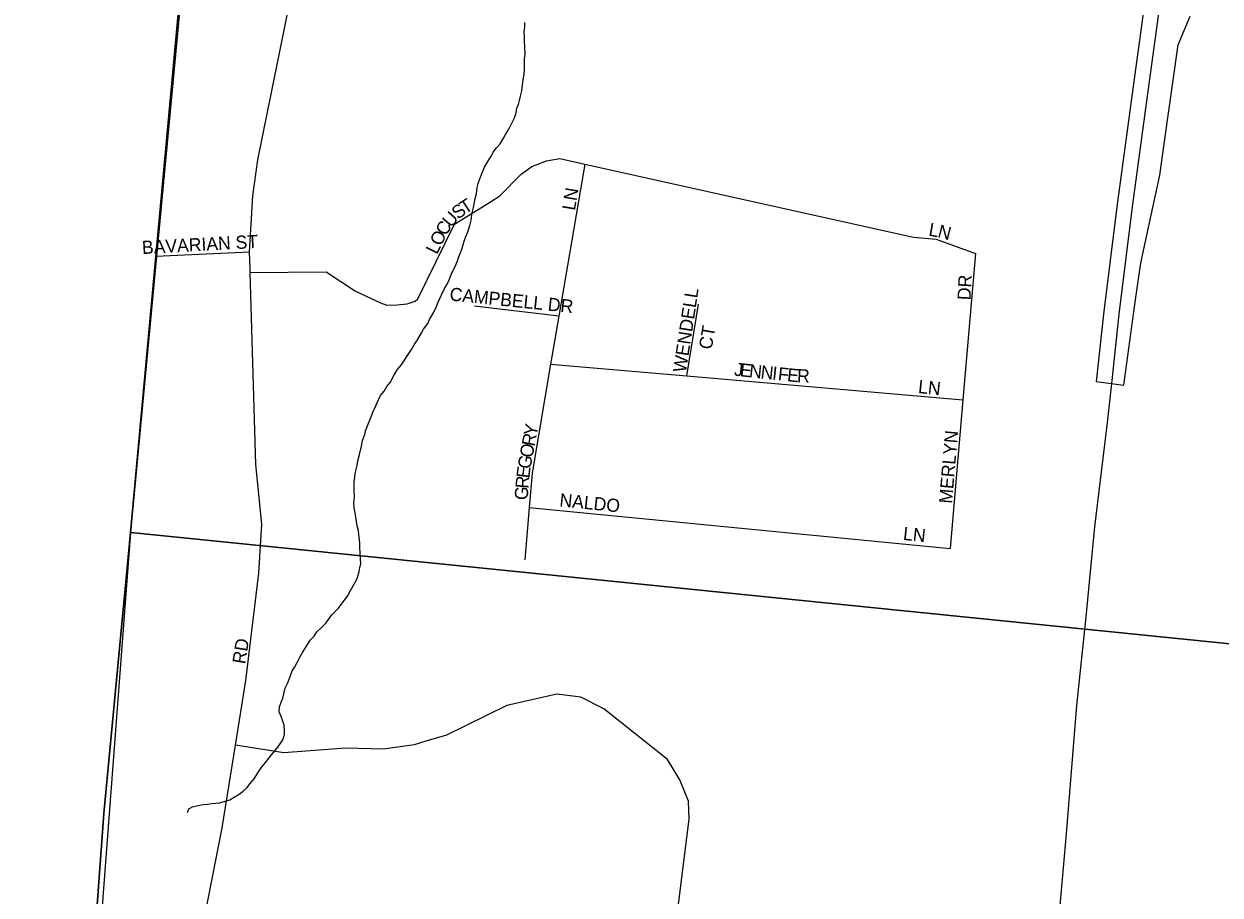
# Model space of a CAD drawing. Extents: x 1310247 to 1664935, y 284496 to 704931.
# Drawn here: x 1450019 to 1454569, y 551290 to 554603 of the extents above; entities that cross this region are included whole.
import ezdxf

# ---------------------------------------------------------------- set-up
doc = ezdxf.new("R2010")
doc.units = 0
for name, color, linetype in [('GM_X_Adjacent_County', 7, 'Continuous'), ('GM_X_Adjacent_County_Text', 7, 'Continuous'), ('GM_X_Corporation_Text', 7, 'Continuous'), ('GM_X_County', 7, 'Continuous'), ('GM_X_Major_Lake_Text', 7, 'Continuous'), ('GM_X_Minor_River_Text', 7, 'Continuous'), ('GM_X_Rail_Line', 7, 'Continuous'), ('GM_X_State_Shield', 7, 'Continuous'), ('GM_X_Township', 7, 'Continuous')]:
    doc.layers.add(name, color=color, linetype=linetype)

msp = doc.modelspace()

# ---------------------------------------------------------------- linework, layer by layer
at = {"layer": 'GM_X_Adjacent_County'}
msp.add_lwpolyline([(1471796.7, 544951.6), (1467963.5, 545563.3), (1466370, 545833.5), (1463189.1, 546145.9), (1455429, 546908), (1453603.1, 547087.4), (1450019.2, 547439.3), (1450130, 548952.3), (1450153.4, 549272.2), (1450226.9, 550277.2), (1450323.8, 551600), (1450375.7, 552147.4), (1450423.8, 552655.3), (1450521.6, 553719.1), (1450664.8, 555272.9), (1450733.7, 556022.1), (1450803.2, 556776.9), (1450871.3, 557516.9), (1450908.9, 557926.3), (1450933.4, 558176.1), (1451171.8, 560612.9), (1451442.1, 563389.7)], dxfattribs=at)
at = {"layer": 'GM_X_Adjacent_County_Text'}
msp.add_lwpolyline([(1451442.1, 563389.7), (1451171.8, 560612.9), (1450933.4, 558176.1), (1450908.9, 557926.3), (1450871.3, 557516.9), (1450803.2, 556776.9), (1450733.7, 556022.1), (1450664.8, 555272.9), (1450521.6, 553719.1), (1450423.8, 552655.3), (1450375.7, 552147.4), (1450323.8, 551600), (1450226.9, 550277.2)], dxfattribs=at)
at = {"layer": 'GM_X_Corporation_Text'}
for points in [[(1450695.4, 551151), (1450773.9, 551545.4), (1450824, 551859.7), (1450863.4, 552106.3), (1450912.6, 552514), (1450923.7, 552700.2), (1450901.9, 552927.3), (1450880, 553658.2), (1450879.6, 553671.7), (1450877.9, 553735.9), (1450889.8, 553950.1), (1450909.6, 554085.9), (1451083.5, 554949.5), (1451129.2, 555173.5), (1451129.2, 555173.8)], [(1450880, 553658.2), (1451168.6, 553661.1), (1451280.6, 553587.3), (1451375.8, 553542), (1451399.9, 553534.1), (1451439.6, 553535.2), (1451477.1, 553539), (1451507.8, 553548.8), (1451517.6, 553557.5), (1451656.5, 553841.8), (1451794.3, 553926.2), (1451829.8, 553949.6), (1451911.2, 554032.3), (1451950.8, 554060.6), (1452007.2, 554082.3), (1452057.9, 554091.4), (1452152.5, 554070.4), (1453403.4, 553792.5), (1453488.9, 553784.9), (1453638.7, 553730.4)], [(1452152.5, 554070.4), (1452054, 553492.4), (1452022.8, 553309.3), (1451952.1, 552895.2), (1451941, 552764.1), (1451924.1, 552565.5)], [(1450877.9, 553735.9), (1450521.6, 553719.1)], [(1453638.7, 553730.4), (1453590.8, 553173.8), (1453542, 552607.6)], [(1452054, 553492.4), (1451732.6, 553530.3)], [(1452541.4, 553264.5), (1452585.4, 553537.5)], [(1452022.8, 553309.3), (1452541.4, 553264.5), (1452963.6, 553228)], [(1452963.6, 553228), (1452963.8, 553228), (1453590.8, 553173.8)], [(1451941, 552764.1), (1453542, 552607.6)], [(1452508.2, 551245.4), (1452549.6, 551579.2), (1452547.5, 551647.4), (1452513.7, 551728.5), (1452467.8, 551806), (1452224.7, 551998.9), (1452137.7, 552043.3), (1452045.9, 552053.8), (1451856.3, 552010.6), (1451626.7, 551898.4), (1451547.9, 551874.8), (1451503.5, 551861.6), (1451386.8, 551844.6), (1451242.6, 551848.5), (1451007.7, 551830.6), (1450824, 551859.7)]]:
    msp.add_lwpolyline(points, dxfattribs=at)
at = {"layer": 'GM_X_County'}
for points in [[(1450921.8, 557932.6), (1456353.2, 557504), (1455909.1, 552113.5), (1450425.3, 552669.1)], [(1450425.3, 552669.1), (1455909.1, 552113.5), (1455428.9, 546751.1), (1450029.8, 547453.8)]]:
    msp.add_lwpolyline(points, close=True, dxfattribs=at)
at = {"layer": 'GM_X_Major_Lake_Text'}
msp.add_lwpolyline([(1454295.2, 554783.8), (1454233.5, 554328.5), (1454176.6, 553907.1), (1454125.9, 553499.6), (1454098.1, 553243.5), (1454202.6, 553228.8), (1454244.8, 553536), (1454266, 553685.5), (1454274.3, 553723.8), (1454340, 554028.5), (1454358.1, 554156), (1454410.3, 554523.6), (1454454.9, 554633.4)], dxfattribs=at)
at = {"layer": 'GM_X_Minor_River_Text'}
for points in [[(1451503.6, 553382.4), (1451516, 553402.2), (1451530.6, 553425.9), (1451538.9, 553441.8), (1451555.4, 553463.5), (1451561.8, 553479.4), (1451578.4, 553507.1), (1451588.9, 553528.9), (1451595.2, 553544.9), (1451601.6, 553558.8), (1451607.9, 553572.7), (1451618.4, 553594.5), (1451626.7, 553610.4), (1451635.1, 553626.2), (1451641.5, 553644.2), (1451649.9, 553662), (1451660.4, 553683.9), (1451668.8, 553701.7), (1451675.2, 553721.7), (1451683.7, 553743.5), (1451690.1, 553763.4), (1451694.4, 553777.4), (1451700.8, 553795.3), (1451707.2, 553813.2), (1451715.8, 553837.1), (1451720.2, 553857.1), (1451724.8, 553885.1), (1451729.3, 553905), (1451733.7, 553925), (1451736, 553939), (1451740.4, 553958.9), (1451742.9, 553980.9), (1451747.3, 553996.9), (1451753.7, 554014.8), (1451762.2, 554036.7), (1451770.7, 554058.6), (1451787.3, 554086.3), (1451797.6, 554102.1), (1451804, 554116), (1451816.3, 554131.8), (1451830.7, 554147.5), (1451843.2, 554169.3), (1451851.5, 554183.2), (1451863.9, 554203), (1451874.4, 554222.8), (1451884.9, 554246.7), (1451891.3, 554264.6), (1451893.7, 554282.6), (1451900, 554296.5), (1451904.4, 554312.4), (1451908.7, 554328.4), (1451913.2, 554348.3), (1451915.6, 554370.3), (1451918.1, 554392.4), (1451922.6, 554412.3), (1451922.9, 554428.4), (1451923.4, 554448.4), (1451923.8, 554470.5), (1451926.2, 554488.5), (1451924.8, 554514.6), (1451923.4, 554540.7), (1451923.7, 554554.7), (1451922.1, 554574.8), (1451924.4, 554590.8), (1451924.8, 554608.8)], [(1450641.7, 551603.8), (1450646, 551617.7), (1450660.2, 551625.4), (1450680.4, 551631), (1450702.5, 551634.6), (1450718.5, 551636.2), (1450734.6, 551637.9), (1450748.6, 551639.6), (1450764.7, 551641.2), (1450784.8, 551646.8), (1450803, 551652.4), (1450819.2, 551662.1), (1450837.5, 551673.8), (1450853.8, 551685.4), (1450868.1, 551699.2), (1450878.4, 551713), (1450894.9, 551732.7), (1450909.4, 551754.4), (1450921.8, 551774.2), (1450938.3, 551793.9), (1450952.7, 551811.7), (1450967.1, 551831.4), (1450981.5, 551847.2), (1450993.9, 551864.9), (1451004.2, 551880.8), (1451010.7, 551900.7), (1451011, 551916.7), (1451009.5, 551936.8), (1451003.8, 551951), (1450998.1, 551969.2), (1450990.5, 551987.4), (1450990.9, 552005.4), (1450997.3, 552023.3), (1451003.7, 552039.2), (1451008, 552055.2), (1451012.5, 552077.2), (1451023, 552097), (1451031.5, 552120.9), (1451040, 552142.8), (1451050.3, 552158.6), (1451058.7, 552174.4), (1451069.1, 552194.3), (1451079.5, 552212.1), (1451089.9, 552229.9), (1451108.6, 552259.6), (1451123, 552275.3), (1451133.3, 552291.2), (1451149.7, 552306.9), (1451168.1, 552324.5), (1451178.4, 552338.3), (1451190.8, 552356.1), (1451215.4, 552381.7), (1451233.9, 552405.3), (1451250.5, 552427), (1451260.9, 552448.9), (1451281.7, 552484.5), (1451288.1, 552498.4), (1451294.5, 552520.4), (1451296.9, 552536.4), (1451301.2, 552550.3), (1451299.6, 552568.4), (1451298.1, 552592.5), (1451296.5, 552610.6), (1451296.8, 552626.6), (1451295.2, 552640.7), (1451293.6, 552660.8), (1451291.9, 552676.9), (1451286.3, 552695), (1451282.9, 552719.2), (1451279.4, 552743.3), (1451275.8, 552763.5), (1451274.2, 552783.6), (1451276.7, 552803.6), (1451275.2, 552829.7), (1451275.6, 552845.7), (1451275.9, 552861.8), (1451278.3, 552879.8), (1451278.6, 552893.8), (1451287.3, 552923.7), (1451289.7, 552941.7), (1451296.2, 552965.6), (1451302.9, 552997.6), (1451307.4, 553019.5), (1451315.9, 553041.4), (1451318.2, 553055.4), (1451328.8, 553081.3), (1451337.3, 553103.2), (1451347.9, 553129), (1451356.3, 553148.9), (1451366.8, 553170.7), (1451375.2, 553190.6), (1451389.6, 553206.3), (1451400, 553224.1), (1451412.4, 553239.9), (1451424.9, 553263.7), (1451439.4, 553287.5), (1451453.8, 553305.2), (1451464.2, 553321), (1451478.7, 553342.8), (1451493.2, 553364.5), (1451503.6, 553382.4)]]:
    msp.add_lwpolyline(points, dxfattribs=at)
at = {"layer": 'GM_X_State_Shield'}
for points in [[(1454158.5, 553247.5), (1454185.9, 553499.6), (1454236.6, 553907.1), (1454293.5, 554328.5), (1454355.2, 554783.8), (1454414.4, 555217.2), (1454465.8, 555564.6), (1454530.7, 555985.8), (1454603.6, 556400.8), (1454663.7, 556690), (1454723.5, 556961.1), (1454806.2, 557273.8), (1454905, 557592.2), (1454995.3, 557886.7), (1455090.6, 558135.1), (1455208.6, 558415.1)], [(1453758.6, 548852.7), (1453789.4, 549216.9), (1453846.2, 549913), (1453870.1, 550201.6), (1453913.5, 550661.5), (1453954.5, 551177.9), (1453985.6, 551522.4), (1454024.4, 552011), (1454059.5, 552348.7), (1454092.8, 552690.5), (1454141.2, 553088), (1454158.5, 553247.5)]]:
    msp.add_lwpolyline(points, dxfattribs=at)
at = {"layer": 'GM_X_Township'}
msp.add_lwpolyline([(1450226.9, 550277.2), (1450323.8, 551600), (1450375.7, 552147.4), (1450423.8, 552655.3), (1450521.6, 553719.1), (1450664.8, 555272.9), (1450733.7, 556022.1), (1450803.2, 556776.9), (1450871.3, 557516.9), (1450908.9, 557926.3), (1450933.4, 558176.1), (1451171.8, 560612.9), (1451442.1, 563389.7)], dxfattribs=at)

# ---------------------------------------------------------------- texts
at = {"layer": 'GM_X_Rail_Line'}
for s, rotation, p in [('LN', 80.5298, (1452115, 553891.6)), ('T', 32.9116, (1451697.4, 553878.5)), ('U', 48.5465, (1451643.3, 553826.1)), ('S', 38.1233, (1451670.7, 553857.5)), ('C', 58.9698, (1451624.3, 553794.2)), ('L', 350.2547, (1453458.4, 553798.2)), ('N', 345.598, (1453492.1, 553792.5)), ('BAVARIAN ST', 3.078, (1450469.4, 553727.9)), ('O', 64.1814, (1451605.8, 553755.6)), ('L', 64.1814, (1451590.4, 553723.9)), ('DR', 86.989, (1453619.9, 553551.7)), ('CAMPBELL DR', 354.115, (1451636.8, 553551.8)), ('WENDELL', 81.3828, (1452537.4, 553275.5)), ('CT', 80.5416, (1452635.4, 553362.7)), ('J', 354.0459, (1452719.3, 553265.8)), ('E', 354.0067, (1452741.2, 553263.5)), ('N', 354.0162, (1452776.2, 553259.9)), ('N', 354.0162, (1452820, 553255.3)), ('I', 354.0318, (1452863.8, 553250.7)), ('F', 354.0339, (1452885.6, 553248.4)), ('E', 354.0067, (1452920.6, 553244.7)), ('R', 358.0578, (1452959.4, 553240.8)), ('LN', 353.982, (1453418.9, 553199.8)), ('Y', 79.4775, (1451968.7, 553033.3)), ('MERLYN', 85.1551, (1453549.5, 552777.6)), ('R', 79.4657, (1451961.5, 552994.4)), ('O', 79.4488, (1451953.4, 552951.1)), ('E', 82.9326, (1451941.5, 552873.6)), ('G', 79.916, (1451945.7, 552907.9)), ('R', 85.1628, (1451938.2, 552834.7)), ('G', 85.142, (1451934.5, 552790.8)), ('NALDO', 354.1724, (1452054.8, 552768.6)), ('LN', 353.9934, (1453361.7, 552641)), ('RD', 81.0215, (1450861, 552166.7))]:
    msp.add_text(s, height=50, rotation=rotation, dxfattribs=at).set_placement(p)

doc.saveas('drawing.dxf')
